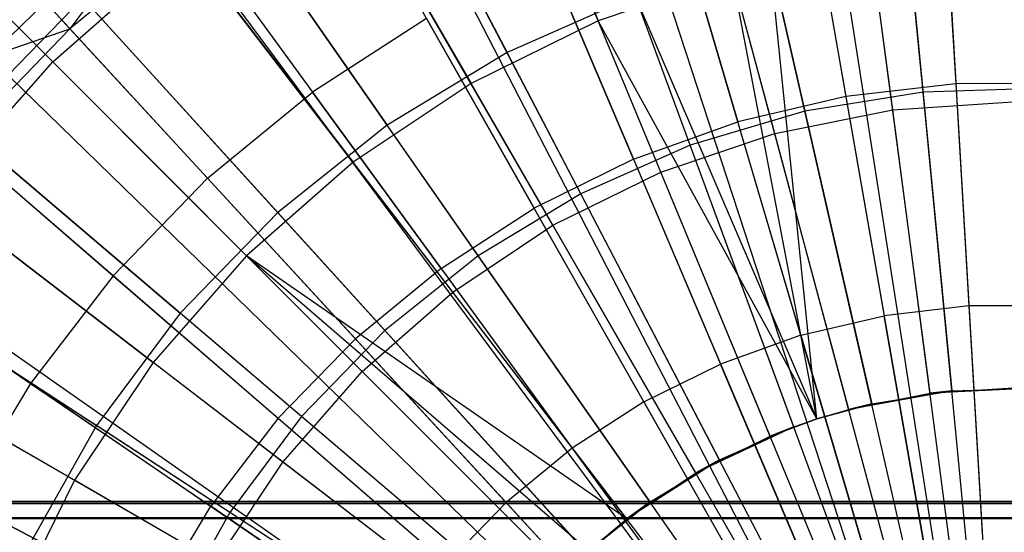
# Model space of a CAD drawing. Extents: x 0.2 to 40.1, y -6.7 to 6.7.
# Tile 501 of 516: x 37.075 to 37.686, y 3.712 to 4.03. Entities that reach past the tile are written whole.
import ezdxf

# ---------------------------------------------------------------- set-up
doc = ezdxf.new("R2010")
doc.units = 0
doc.header["$MEASUREMENT"] = 0
doc.layers.get('0').update_dxf_attribs({"color": 13, "linetype": 'CONTINUOUS'})

# ---------------------------------------------------------------- blocks, each defined once
blk = doc.blocks.new('SNOWBALL_XIV_PM3_STL')
at = {"color": 0}
for p, q in [((37.63936, 4.27371, 17.39542), (37.6809, 3.56824, 17.61196)), ((37.63936, 4.27371, 17.39542), (37.6809, 3.56824, 17.61196)), ((37.5549, 4.26465, 17.39542), (37.66382, 3.5664, 17.61196)), ((37.5549, 4.26465, 17.39542), (37.66382, 3.5664, 17.61196)), ((37.53889, 4.26201, 17.39542), (37.66058, 3.56587, 17.61196)), ((37.53889, 4.26201, 17.39542), (37.66058, 3.56587, 17.61196)), ((37.64067, 3.5612, 17.61196), (37.44042, 4.23893, 17.39542)), ((37.64067, 3.5612, 17.61196), (37.44042, 4.23893, 17.39542)), ((37.41626, 4.23142, 17.39542), (37.63578, 3.55968, 17.61196)), ((37.41626, 4.23142, 17.39542), (37.63578, 3.55968, 17.61196)), ((37.34522, 4.20478, 17.39542), (37.62141, 3.5543, 17.61196)), ((37.34522, 4.20478, 17.39542), (37.62141, 3.5543, 17.61196)), ((37.28476, 4.17638, 17.39542), (37.60919, 3.54855, 17.61196)), ((37.28476, 4.17638, 17.39542), (37.60919, 3.54855, 17.61196)), ((37.25453, 4.16, 17.39542), (37.60307, 3.54524, 17.61196)), ((37.25453, 4.16, 17.39542), (37.60307, 3.54524, 17.61196)), ((37.64809, 4.12544, 17.45998), (37.65604, 3.99038, 17.50945)), ((37.64809, 4.12544, 17.45998), (37.65604, 3.99038, 17.50945)), ((37.56447, 4.1157, 17.45998), (37.58777, 3.98243, 17.50945)), ((37.56447, 4.1157, 17.45998), (37.58777, 3.98243, 17.50945)), ((37.16954, 4.10518, 17.39542), (37.58589, 3.53415, 17.61196)), ((37.16954, 4.10518, 17.39542), (37.58589, 3.53415, 17.61196)), ((37.16379, 4.10095, 17.39542), (37.10658, 4.02449, 17.40591)), ((37.16379, 4.10095, 17.39542), (37.10658, 4.02449, 17.40591)), ((37.16379, 4.10095, 17.39542), (37.58473, 3.5333, 17.61196)), ((37.16379, 4.10095, 17.39542), (37.58473, 3.5333, 17.61196)), ((37.4825, 4.0965, 17.45998), (37.52084, 3.96675, 17.50945)), ((37.4825, 4.0965, 17.45998), (37.52084, 3.96675, 17.50945)), ((37.18278, 4.08701, 17.40591), (37.10658, 4.02449, 17.40591)), ((37.18278, 4.08701, 17.40591), (37.10658, 4.02449, 17.40591)), ((37.18278, 4.08701, 17.40591), (37.25704, 3.98517, 17.45998)), ((37.18278, 4.08701, 17.40591), (37.25704, 3.98517, 17.45998)), ((37.45614, 3.94354, 17.50945), (37.40326, 4.06807, 17.45998)), ((37.45614, 3.94354, 17.50945), (37.40326, 4.06807, 17.45998)), ((37.09135, 4.04102, 17.39542), (37.05648, 4.0071, 17.39542)), ((37.09135, 4.04102, 17.39542), (37.05648, 4.0071, 17.39542)), ((37.09135, 4.04102, 17.39542), (37.10658, 4.02449, 17.40591)), ((37.09135, 4.04102, 17.39542), (37.10658, 4.02449, 17.40591)), ((37.09135, 4.04102, 17.39542), (37.57008, 3.52118, 17.61196)), ((37.09135, 4.04102, 17.39542), (37.57008, 3.52118, 17.61196)), ((37.32778, 4.0308, 17.45998), (37.25704, 3.98517, 17.45998)), ((37.32778, 4.0308, 17.45998), (37.25704, 3.98517, 17.45998)), ((37.32778, 4.0308, 17.45998), (37.39451, 3.91311, 17.50945)), ((37.32778, 4.0308, 17.45998), (37.39451, 3.91311, 17.50945)), ((37.038, 3.95368, 17.40591), (37.10658, 4.02449, 17.40591)), ((37.038, 3.95368, 17.40591), (37.10658, 4.02449, 17.40591)), ((37.05648, 4.0071, 17.39542), (37.10658, 4.02449, 17.40591)), ((37.05648, 4.0071, 17.39542), (37.10658, 4.02449, 17.40591)), ((37.19196, 3.93177, 17.45998), (37.10658, 4.02449, 17.40591)), ((37.19196, 3.93177, 17.45998), (37.10658, 4.02449, 17.40591)), ((37.05648, 4.0071, 17.39542), (37.56303, 3.51432, 17.61196)), ((37.05648, 4.0071, 17.39542), (37.56303, 3.51432, 17.61196)), ((37.65604, 3.99038, 17.50945), (37.58777, 3.98243, 17.50945)), ((37.65604, 3.99038, 17.50945), (37.58777, 3.98243, 17.50945)), ((37.72478, 3.9905, 17.50945), (37.65604, 3.99038, 17.50945)), ((37.72478, 3.9905, 17.50945), (37.65604, 3.99038, 17.50945)), ((37.65604, 3.99038, 17.50945), (37.66416, 3.85256, 17.55129)), ((37.65604, 3.99038, 17.50945), (37.66416, 3.85256, 17.55129)), ((37.19196, 3.93177, 17.45998), (37.25704, 3.98517, 17.45998)), ((37.19196, 3.93177, 17.45998), (37.25704, 3.98517, 17.45998)), ((37.33675, 3.87585, 17.50945), (37.25704, 3.98517, 17.45998)), ((37.33675, 3.87585, 17.50945), (37.25704, 3.98517, 17.45998)), ((37.58777, 3.98243, 17.50945), (37.52084, 3.96675, 17.50945)), ((37.58777, 3.98243, 17.50945), (37.52084, 3.96675, 17.50945)), ((37.58777, 3.98243, 17.50945), (37.61154, 3.84644, 17.55129)), ((37.58777, 3.98243, 17.50945), (37.61154, 3.84644, 17.55129)), ((37.02098, 3.96837, 17.39542), (37.55585, 3.50649, 17.61196)), ((37.02098, 3.96837, 17.39542), (37.55585, 3.50649, 17.61196)), ((37.45614, 3.94354, 17.50945), (37.52084, 3.96675, 17.50945)), ((37.45614, 3.94354, 17.50945), (37.52084, 3.96675, 17.50945)), ((37.55996, 3.83435, 17.55129), (37.52084, 3.96675, 17.50945)), ((37.55996, 3.83435, 17.55129), (37.52084, 3.96675, 17.50945)), ((37.038, 3.95368, 17.40591), (37.13339, 3.8713, 17.45998)), ((37.038, 3.95368, 17.40591), (37.13339, 3.8713, 17.45998)), ((37.45614, 3.94354, 17.50945), (37.39451, 3.91311, 17.50945)), ((37.45614, 3.94354, 17.50945), (37.39451, 3.91311, 17.50945)), ((37.45614, 3.94354, 17.50945), (37.5101, 3.81646, 17.55129)), ((37.45614, 3.94354, 17.50945), (37.5101, 3.81646, 17.55129)), ((37.19196, 3.93177, 17.45998), (37.13339, 3.8713, 17.45998)), ((37.19196, 3.93177, 17.45998), (37.13339, 3.8713, 17.45998)), ((37.19196, 3.93177, 17.45998), (37.28361, 3.83225, 17.50945)), ((37.19196, 3.93177, 17.45998), (37.28361, 3.83225, 17.50945)), ((37.33675, 3.87585, 17.50945), (37.39451, 3.91311, 17.50945)), ((37.33675, 3.87585, 17.50945), (37.39451, 3.91311, 17.50945)), ((37.4626, 3.79301, 17.55129), (37.39451, 3.91311, 17.50945)), ((37.4626, 3.79301, 17.55129), (37.39451, 3.91311, 17.50945)), ((36.96562, 3.89725, 17.39542), (37.54465, 3.49211, 17.61196)), ((36.96562, 3.89725, 17.39542), (37.54465, 3.49211, 17.61196)), ((36.95936, 3.88817, 17.39542), (37.54339, 3.49027, 17.61196)), ((36.95936, 3.88817, 17.39542), (37.54339, 3.49027, 17.61196)), ((36.97793, 3.87551, 17.40591), (37.0821, 3.80455, 17.45998)), ((36.97793, 3.87551, 17.40591), (37.0821, 3.80455, 17.45998)), ((37.33675, 3.87585, 17.50945), (37.28361, 3.83225, 17.50945)), ((37.33675, 3.87585, 17.50945), (37.28361, 3.83225, 17.50945)), ((37.33675, 3.87585, 17.50945), (37.41809, 3.7643, 17.55129)), ((37.33675, 3.87585, 17.50945), (37.41809, 3.7643, 17.55129)), ((37.13339, 3.8713, 17.45998), (37.0821, 3.80455, 17.45998)), ((37.13339, 3.8713, 17.45998), (37.0821, 3.80455, 17.45998)), ((37.13339, 3.8713, 17.45998), (37.23579, 3.78288, 17.50945)), ((37.13339, 3.8713, 17.45998), (37.23579, 3.78288, 17.50945)), ((37.66416, 3.85256, 17.55129), (37.61154, 3.84644, 17.55129)), ((37.66416, 3.85256, 17.55129), (37.61154, 3.84644, 17.55129)), ((37.71713, 3.85265, 17.55129), (37.66416, 3.85256, 17.55129)), ((37.71713, 3.85265, 17.55129), (37.66416, 3.85256, 17.55129)), ((37.66416, 3.85256, 17.55129), (37.67245, 3.71174, 17.5855)), ((37.66416, 3.85256, 17.55129), (37.67245, 3.71174, 17.5855)), ((37.55996, 3.83435, 17.55129), (37.61154, 3.84644, 17.55129)), ((37.55996, 3.83435, 17.55129), (37.61154, 3.84644, 17.55129)), ((37.63583, 3.70748, 17.5855), (37.61154, 3.84644, 17.55129)), ((37.63583, 3.70748, 17.5855), (37.61154, 3.84644, 17.55129)), ((37.28361, 3.83225, 17.50945), (37.23579, 3.78288, 17.50945)), ((37.28361, 3.83225, 17.50945), (37.23579, 3.78288, 17.50945)), ((37.28361, 3.83225, 17.50945), (37.37713, 3.73069, 17.55129)), ((37.28361, 3.83225, 17.50945), (37.37713, 3.73069, 17.55129)), ((37.55996, 3.83435, 17.55129), (37.5101, 3.81646, 17.55129)), ((37.55996, 3.83435, 17.55129), (37.5101, 3.81646, 17.55129)), ((37.55996, 3.83435, 17.55129), (37.59993, 3.69907, 17.5855)), ((37.55996, 3.83435, 17.55129), (37.59993, 3.69907, 17.5855)), ((37.4626, 3.79301, 17.55129), (37.5101, 3.81646, 17.55129)), ((37.4626, 3.79301, 17.55129), (37.5101, 3.81646, 17.55129)), ((37.56523, 3.68662, 17.5855), (37.5101, 3.81646, 17.55129)), ((37.56523, 3.68662, 17.5855), (37.5101, 3.81646, 17.55129)), ((36.90727, 3.80147, 17.39542), (37.53285, 3.47274, 17.61196)), ((36.90727, 3.80147, 17.39542), (37.53285, 3.47274, 17.61196)), ((37.0821, 3.80455, 17.45998), (37.03875, 3.73238, 17.45998)), ((37.0821, 3.80455, 17.45998), (37.03875, 3.73238, 17.45998)), ((37.0821, 3.80455, 17.45998), (37.19391, 3.72837, 17.50945)), ((37.0821, 3.80455, 17.45998), (37.19391, 3.72837, 17.50945)), ((37.4626, 3.79301, 17.55129), (37.41809, 3.7643, 17.55129)), ((37.4626, 3.79301, 17.55129), (37.41809, 3.7643, 17.55129)), ((37.4626, 3.79301, 17.55129), (37.53217, 3.6703, 17.5855)), ((37.4626, 3.79301, 17.55129), (37.53217, 3.6703, 17.5855)), ((37.23579, 3.78288, 17.50945), (37.19391, 3.72837, 17.50945)), ((37.23579, 3.78288, 17.50945), (37.19391, 3.72837, 17.50945)), ((37.23579, 3.78288, 17.50945), (37.34028, 3.69264, 17.55129)), ((37.23579, 3.78288, 17.50945), (37.34028, 3.69264, 17.55129)), ((37.41809, 3.7643, 17.55129), (37.37713, 3.73069, 17.55129)), ((37.41809, 3.7643, 17.55129), (37.37713, 3.73069, 17.55129)), ((37.41809, 3.7643, 17.55129), (37.50119, 3.65031, 17.5855)), ((37.41809, 3.7643, 17.55129), (37.50119, 3.65031, 17.5855)), ((37.15851, 3.66945, 17.50945), (37.03875, 3.73238, 17.45998)), ((37.15851, 3.66945, 17.50945), (37.03875, 3.73238, 17.45998)), ((39.42879, 3.73129, 51.61956), (0.85168, 3.73129, 51.61956)), ((0.85168, 3.73129, 51.61956), (39.42499, 3.73025, 51.63235)), ((0.85168, 3.73129, 51.61956), (39.42499, 3.73025, 51.63235)), ((0.85168, 3.73129, 50.9109), (39.42879, 3.73129, 50.9109)), ((0.85168, 3.73129, 50.9109), (39.42879, 3.73129, 50.9109)), ((39.42879, 3.73129, 51.61956), (0.85168, 3.73129, 51.61956)), ((0.85988, 3.72647, 51.6467), (39.42499, 3.73025, 51.63235)), ((0.85988, 3.72647, 51.6467), (39.42499, 3.73025, 51.63235)), ((0.85988, 3.72647, 51.6467), (39.4168, 3.72107, 51.65835)), ((0.85988, 3.72647, 51.6467), (39.4168, 3.72107, 51.65835)), ((37.15851, 3.66945, 17.50945), (37.19391, 3.72837, 17.50945)), ((37.15851, 3.66945, 17.50945), (37.19391, 3.72837, 17.50945)), ((37.308, 3.65064, 17.55129), (37.19391, 3.72837, 17.50945)), ((37.308, 3.65064, 17.55129), (37.19391, 3.72837, 17.50945)), ((37.37713, 3.73069, 17.55129), (37.34028, 3.69264, 17.55129)), ((37.37713, 3.73069, 17.55129), (37.34028, 3.69264, 17.55129)), ((37.37713, 3.73069, 17.55129), (37.47269, 3.62693, 17.5855)), ((37.37713, 3.73069, 17.55129), (37.47269, 3.62693, 17.5855)), ((0.86808, 3.71258, 51.67051), (39.4168, 3.72107, 51.65835)), ((0.86808, 3.71258, 51.67051), (39.4168, 3.72107, 51.65835))]:
    blk.add_line(p, q, dxfattribs=at)
blk = doc.blocks.new('GRUPUJ_1')
at = {"color": 0}
for p, q in [((37.126, 10.93533, 16.73693), (37.22803, 10.68903, 16.85159)), ((37.126, 10.93533, 16.73693), (37.22803, 10.68903, 16.85159)), ((37.42961, 10.64487, 12.37717), (37.40285, 10.92221, 12.46637)), ((37.42961, 10.64487, 12.37717), (37.40285, 10.92221, 12.46637)), ((37.04457, 10.91274, 16.82873), (37.17153, 10.66937, 16.92993)), ((37.04457, 10.91274, 16.82873), (37.17153, 10.66937, 16.92993)), ((37.3563, 10.63302, 12.37717), (37.2943, 10.90466, 12.46637)), ((37.3563, 10.63302, 12.37717), (37.2943, 10.90466, 12.46637)), ((37.41076, 10.63382, 12.44383), (37.37532, 10.90309, 12.5461)), ((37.41076, 10.63382, 12.44383), (37.37532, 10.90309, 12.5461)), ((37.01587, 10.88102, 16.73693), (37.14917, 10.65014, 16.85159)), ((37.01587, 10.88102, 16.73693), (37.14917, 10.65014, 16.85159)), ((37.33755, 10.61926, 12.44383), (37.26726, 10.88159, 12.5461)), ((37.33755, 10.61926, 12.44383), (37.26726, 10.88159, 12.5461)), ((37.28511, 10.61189, 12.37717), (37.18888, 10.87337, 12.46637)), ((37.28511, 10.61189, 12.37717), (37.18888, 10.87337, 12.46637)), ((36.94016, 10.84946, 16.82873), (37.09721, 10.62432, 16.92993)), ((36.94016, 10.84946, 16.82873), (37.09721, 10.62432, 16.92993)), ((36.88968, 10.6636, 12.5461), (36.70815, 10.84513, 12.68143)), ((36.88968, 10.6636, 12.5461), (36.70815, 10.84513, 12.68143)), ((37.26687, 10.59526, 12.44383), (37.16293, 10.84618, 12.5461)), ((37.26687, 10.59526, 12.44383), (37.16293, 10.84618, 12.5461)), ((37.21721, 10.58183, 12.37717), (37.08833, 10.82886, 12.46637)), ((37.21721, 10.58183, 12.37717), (37.08833, 10.82886, 12.46637)), ((36.91377, 10.8128, 16.73693), (37.07606, 10.6013, 16.85159)), ((36.91377, 10.8128, 16.73693), (37.07606, 10.6013, 16.85159)), ((37.19992, 10.56225, 12.44383), (37.06412, 10.79745, 12.5461)), ((37.19992, 10.56225, 12.44383), (37.06412, 10.79745, 12.5461)), ((36.84471, 10.77334, 16.82873), (37.02926, 10.57013, 16.92993)), ((36.84471, 10.77334, 16.82873), (37.02926, 10.57013, 16.92993)), ((37.1537, 10.54333, 12.37717), (36.9943, 10.77186, 12.46637)), ((37.1537, 10.54333, 12.37717), (36.9943, 10.77186, 12.46637)), ((37.42012, 10.74315, 16.92993), (37.44748, 10.45957, 16.99641)), ((37.42012, 10.74315, 16.92993), (37.44748, 10.45957, 16.99641)), ((36.82145, 10.73184, 16.73693), (37.00996, 10.54332, 16.85159)), ((36.82145, 10.73184, 16.73693), (37.00996, 10.54332, 16.85159)), ((36.88968, 10.6636, 12.5461), (36.97252, 10.73624, 12.5461)), ((36.88968, 10.6636, 12.5461), (36.97252, 10.73624, 12.5461)), ((37.13785, 10.52078, 12.44383), (36.97252, 10.73624, 12.5461)), ((37.13785, 10.52078, 12.44383), (36.97252, 10.73624, 12.5461)), ((37.43391, 10.45802, 16.9321), (37.39752, 10.73445, 16.85159)), ((37.43391, 10.45802, 16.9321), (37.39752, 10.73445, 16.85159)), ((37.33433, 10.72928, 16.92993), (37.39772, 10.45152, 16.99641)), ((37.3637, 10.44213, 16.99641), (37.33433, 10.72928, 16.92993)), ((37.33433, 10.72928, 16.92993), (37.39772, 10.45152, 16.99641)), ((37.3637, 10.44213, 16.99641), (37.33433, 10.72928, 16.92993)), ((37.31128, 10.71729, 16.85159), (37.22803, 10.68903, 16.85159)), ((37.31128, 10.71729, 16.85159), (37.22803, 10.68903, 16.85159)), ((37.3637, 10.44213, 16.9321), (37.31128, 10.71729, 16.85159)), ((37.38345, 10.44798, 16.9321), (37.31128, 10.71729, 16.85159)), ((37.38345, 10.44798, 16.9321), (37.31128, 10.71729, 16.85159)), ((37.3637, 10.44213, 16.9321), (37.31128, 10.71729, 16.85159)), ((36.90832, 10.7033, 12.46637), (36.83182, 10.6243, 12.46637)), ((36.90832, 10.7033, 12.46637), (36.83182, 10.6243, 12.46637)), ((37.09565, 10.49703, 12.37717), (36.90832, 10.7033, 12.46637)), ((37.09565, 10.49703, 12.37717), (36.90832, 10.7033, 12.46637)), ((37.25101, 10.70455, 16.92993), (37.17153, 10.66937, 16.92993)), ((37.25101, 10.70455, 16.92993), (37.17153, 10.66937, 16.92993)), ((37.3637, 10.44213, 16.99641), (37.25101, 10.70455, 16.92993)), ((37.3494, 10.43718, 16.99641), (37.25101, 10.70455, 16.92993)), ((37.3637, 10.44213, 16.99641), (37.25101, 10.70455, 16.92993)), ((37.3494, 10.43718, 16.99641), (37.25101, 10.70455, 16.92993)), ((37.22803, 10.68903, 16.85159), (37.14917, 10.65014, 16.85159)), ((37.22803, 10.68903, 16.85159), (37.14917, 10.65014, 16.85159)), ((37.3637, 10.44213, 16.9321), (37.22803, 10.68903, 16.85159)), ((37.3637, 10.44213, 16.9321), (37.22803, 10.68903, 16.85159)), ((37.33472, 10.43144, 16.9321), (37.22803, 10.68903, 16.85159)), ((37.33472, 10.43144, 16.9321), (37.22803, 10.68903, 16.85159)), ((36.75978, 10.68564, 16.82873), (36.9688, 10.5077, 16.92993)), ((36.75978, 10.68564, 16.82873), (36.9688, 10.5077, 16.92993)), ((37.17153, 10.66937, 16.92993), (37.09721, 10.62432, 16.92993)), ((37.17153, 10.66937, 16.92993), (37.09721, 10.62432, 16.92993)), ((37.30331, 10.41678, 16.99641), (37.17153, 10.66937, 16.92993)), ((37.30331, 10.41678, 16.99641), (37.17153, 10.66937, 16.92993)), ((36.81704, 10.58077, 12.5461), (36.88968, 10.6636, 12.5461)), ((36.81704, 10.58077, 12.5461), (36.88968, 10.6636, 12.5461)), ((37.08173, 10.47156, 12.44383), (36.88968, 10.6636, 12.5461)), ((37.08173, 10.47156, 12.44383), (36.88968, 10.6636, 12.5461)), ((37.14917, 10.65014, 16.85159), (37.07606, 10.6013, 16.85159)), ((37.14917, 10.65014, 16.85159), (37.07606, 10.6013, 16.85159)), ((37.28858, 10.40869, 16.9321), (37.14917, 10.65014, 16.85159)), ((37.28858, 10.40869, 16.9321), (37.14917, 10.65014, 16.85159)), ((37.50383, 10.64725, 12.37717), (37.42961, 10.64487, 12.37717)), ((37.50383, 10.64725, 12.37717), (37.42961, 10.64487, 12.37717)), ((37.42961, 10.64487, 12.37717), (37.3563, 10.63302, 12.37717)), ((37.42961, 10.64487, 12.37717), (37.3563, 10.63302, 12.37717)), ((37.45721, 10.35868, 12.3231), (37.42961, 10.64487, 12.37717)), ((37.45721, 10.35868, 12.3231), (37.42961, 10.64487, 12.37717)), ((36.74048, 10.63951, 16.73693), (36.95199, 10.47722, 16.85159)), ((36.74048, 10.63951, 16.73693), (36.95199, 10.47722, 16.85159)), ((37.33755, 10.61926, 12.44383), (37.41076, 10.63382, 12.44383)), ((37.33755, 10.61926, 12.44383), (37.41076, 10.63382, 12.44383)), ((37.41076, 10.63382, 12.44383), (37.48525, 10.6387, 12.44383)), ((37.41076, 10.63382, 12.44383), (37.48525, 10.6387, 12.44383)), ((37.4476, 10.35401, 12.37624), (37.41076, 10.63382, 12.44383)), ((37.4476, 10.35401, 12.37624), (37.41076, 10.63382, 12.44383)), ((37.3563, 10.63302, 12.37717), (37.28511, 10.61189, 12.37717)), ((37.3563, 10.63302, 12.37717), (37.28511, 10.61189, 12.37717)), ((37.42028, 10.35271, 12.3231), (37.3563, 10.63302, 12.37717)), ((37.42028, 10.35271, 12.3231), (37.3563, 10.63302, 12.37717)), ((37.04398, 10.44369, 12.37717), (36.83182, 10.6243, 12.46637)), ((37.04398, 10.44369, 12.37717), (36.83182, 10.6243, 12.46637)), ((37.09721, 10.62432, 16.92993), (37.02926, 10.57013, 16.92993)), ((37.09721, 10.62432, 16.92993), (37.02926, 10.57013, 16.92993)), ((37.26021, 10.39065, 16.99641), (37.09721, 10.62432, 16.92993)), ((37.26021, 10.39065, 16.99641), (37.09721, 10.62432, 16.92993)), ((37.26687, 10.59526, 12.44383), (37.33755, 10.61926, 12.44383)), ((37.26687, 10.59526, 12.44383), (37.33755, 10.61926, 12.44383)), ((37.4106, 10.34665, 12.37624), (37.33755, 10.61926, 12.44383)), ((37.4106, 10.34665, 12.37624), (37.33755, 10.61926, 12.44383)), ((37.28511, 10.61189, 12.37717), (37.21721, 10.58183, 12.37717)), ((37.28511, 10.61189, 12.37717), (37.21721, 10.58183, 12.37717)), ((37.38441, 10.34206, 12.3231), (37.28511, 10.61189, 12.37717)), ((37.38441, 10.34206, 12.3231), (37.28511, 10.61189, 12.37717)), ((37.07606, 10.6013, 16.85159), (37.00996, 10.54332, 16.85159)), ((37.07606, 10.6013, 16.85159), (37.00996, 10.54332, 16.85159)), ((37.24579, 10.3801, 16.9321), (37.07606, 10.6013, 16.85159)), ((37.24579, 10.3801, 16.9321), (37.07606, 10.6013, 16.85159)), ((37.19992, 10.56225, 12.44383), (37.26687, 10.59526, 12.44383)), ((37.19992, 10.56225, 12.44383), (37.26687, 10.59526, 12.44383)), ((37.37487, 10.33452, 12.37624), (37.26687, 10.59526, 12.44383)), ((37.37487, 10.33452, 12.37624), (37.26687, 10.59526, 12.44383)), ((36.68676, 10.58779, 16.82873), (36.91682, 10.43804, 16.92993)), ((36.68676, 10.58779, 16.82873), (36.91682, 10.43804, 16.92993)), ((37.03251, 10.41543, 12.44383), (36.81704, 10.58077, 12.5461)), ((37.03251, 10.41543, 12.44383), (36.81704, 10.58077, 12.5461)), ((37.21721, 10.58183, 12.37717), (37.1537, 10.54333, 12.37717)), ((37.21721, 10.58183, 12.37717), (37.1537, 10.54333, 12.37717)), ((37.35019, 10.32692, 12.3231), (37.21721, 10.58183, 12.37717)), ((37.35019, 10.32692, 12.3231), (37.21721, 10.58183, 12.37717)), ((37.02926, 10.57013, 16.92993), (36.9688, 10.5077, 16.92993)), ((37.02926, 10.57013, 16.92993), (36.9688, 10.5077, 16.92993)), ((37.2208, 10.35922, 16.99641), (37.02926, 10.57013, 16.92993)), ((37.2208, 10.35922, 16.99641), (37.02926, 10.57013, 16.92993)), ((37.13785, 10.52078, 12.44383), (37.19992, 10.56225, 12.44383)), ((37.13785, 10.52078, 12.44383), (37.19992, 10.56225, 12.44383)), ((37.34103, 10.31784, 12.37624), (37.19992, 10.56225, 12.44383)), ((37.34103, 10.31784, 12.37624), (37.19992, 10.56225, 12.44383)), ((37.00996, 10.54332, 16.85159), (36.95199, 10.47722, 16.85159)), ((37.00996, 10.54332, 16.85159), (36.95199, 10.47722, 16.85159)), ((37.00996, 10.54332, 16.85159), (37.20711, 10.34617, 16.9321)), ((37.24579, 10.3801, 16.9321), (37.00996, 10.54332, 16.85159)), ((37.22205, 10.36035, 16.9321), (37.00996, 10.54332, 16.85159)), ((37.00996, 10.54332, 16.85159), (37.20711, 10.34617, 16.9321)), ((37.24579, 10.3801, 16.9321), (37.00996, 10.54332, 16.85159)), ((37.22205, 10.36035, 16.9321), (37.00996, 10.54332, 16.85159)), ((37.1537, 10.54333, 12.37717), (37.09565, 10.49703, 12.37717)), ((37.1537, 10.54333, 12.37717), (37.09565, 10.49703, 12.37717)), ((37.3182, 10.30752, 12.3231), (37.1537, 10.54333, 12.37717)), ((37.3182, 10.30752, 12.3231), (37.1537, 10.54333, 12.37717)), ((36.67226, 10.53741, 16.73693), (36.90314, 10.40411, 16.85159)), ((36.67226, 10.53741, 16.73693), (36.90314, 10.40411, 16.85159)), ((36.99957, 10.38418, 12.37717), (36.76605, 10.53618, 12.46637)), ((36.99957, 10.38418, 12.37717), (36.76605, 10.53618, 12.46637)), ((37.08173, 10.47156, 12.44383), (37.13785, 10.52078, 12.44383)), ((37.08173, 10.47156, 12.44383), (37.13785, 10.52078, 12.44383)), ((37.30966, 10.29687, 12.37624), (37.13785, 10.52078, 12.44383)), ((37.30966, 10.29687, 12.37624), (37.13785, 10.52078, 12.44383)), ((36.9688, 10.5077, 16.92993), (36.91682, 10.43804, 16.92993)), ((36.9688, 10.5077, 16.92993), (36.91682, 10.43804, 16.92993)), ((37.18574, 10.32301, 16.99641), (36.9688, 10.5077, 16.92993)), ((37.18574, 10.32301, 16.99641), (36.9688, 10.5077, 16.92993)), ((37.09565, 10.49703, 12.37717), (37.04398, 10.44369, 12.37717)), ((37.09565, 10.49703, 12.37717), (37.04398, 10.44369, 12.37717)), ((37.28894, 10.28419, 12.3231), (37.09565, 10.49703, 12.37717)), ((37.28894, 10.28419, 12.3231), (37.09565, 10.49703, 12.37717)), ((36.99104, 10.35337, 12.44383), (36.75583, 10.48916, 12.5461)), ((36.99104, 10.35337, 12.44383), (36.75583, 10.48916, 12.5461)), ((36.95199, 10.47722, 16.85159), (36.90314, 10.40411, 16.85159)), ((36.95199, 10.47722, 16.85159), (36.90314, 10.40411, 16.85159)), ((37.17318, 10.30749, 16.9321), (36.95199, 10.47722, 16.85159)), ((37.17318, 10.30749, 16.9321), (36.95199, 10.47722, 16.85159)), ((37.03251, 10.41543, 12.44383), (37.08173, 10.47156, 12.44383)), ((37.03251, 10.41543, 12.44383), (37.08173, 10.47156, 12.44383)), ((37.28129, 10.272, 12.37624), (37.08173, 10.47156, 12.44383)), ((37.28129, 10.272, 12.37624), (37.08173, 10.47156, 12.44383)), ((37.44748, 10.45957, 16.99641), (37.38345, 10.44798, 16.9321)), ((37.44748, 10.45957, 16.99641), (37.38345, 10.44798, 16.9321)), ((37.38345, 10.44798, 16.9321), (37.43391, 10.45802, 16.9321)), ((37.38345, 10.44798, 16.9321), (37.43391, 10.45802, 16.9321)), ((37.39772, 10.45152, 16.99641), (37.44748, 10.45957, 16.99641)), ((37.39772, 10.45152, 16.99641), (37.44748, 10.45957, 16.99641)), ((37.43391, 10.45802, 16.9321), (37.48525, 10.46139, 16.9321)), ((37.43391, 10.45802, 16.9321), (37.48525, 10.46139, 16.9321)), ((37.49786, 10.46118, 16.99641), (37.43391, 10.45802, 16.9321)), ((37.49786, 10.46118, 16.99641), (37.43391, 10.45802, 16.9321)), ((37.44748, 10.45957, 16.99641), (37.43391, 10.45802, 16.9321)), ((37.44748, 10.45957, 16.99641), (37.43391, 10.45802, 16.9321)), ((37.44748, 10.45957, 16.99641), (37.49786, 10.46118, 16.99641)), ((37.44748, 10.45957, 16.99641), (37.49786, 10.46118, 16.99641)), ((37.3637, 10.44213, 16.99641), (37.39772, 10.45152, 16.99641)), ((37.39772, 10.45152, 16.99641), (37.3637, 10.44213, 16.9321)), ((37.39772, 10.45152, 16.99641), (37.3637, 10.44213, 16.9321)), ((37.3637, 10.44213, 16.99641), (37.39772, 10.45152, 16.99641)), ((37.39772, 10.45152, 16.99641), (37.38345, 10.44798, 16.9321)), ((37.39772, 10.45152, 16.99641), (37.38345, 10.44798, 16.9321)), ((37.3637, 10.44213, 16.9321), (37.38345, 10.44798, 16.9321)), ((37.3637, 10.44213, 16.9321), (37.38345, 10.44798, 16.9321)), ((37.04398, 10.44369, 12.37717), (36.99957, 10.38418, 12.37717)), ((37.04398, 10.44369, 12.37717), (36.99957, 10.38418, 12.37717)), ((37.26291, 10.25731, 12.3231), (37.04398, 10.44369, 12.37717)), ((37.26291, 10.25731, 12.3231), (37.04398, 10.44369, 12.37717)), ((37.33472, 10.43144, 16.9321), (37.3637, 10.44213, 16.9321)), ((37.3637, 10.44213, 16.99641), (37.33472, 10.43144, 16.9321)), ((37.33472, 10.43144, 16.9321), (37.3637, 10.44213, 16.9321)), ((37.3637, 10.44213, 16.99641), (37.33472, 10.43144, 16.9321)), ((37.3494, 10.43718, 16.99641), (37.3637, 10.44213, 16.99641)), ((37.3494, 10.43718, 16.99641), (37.3637, 10.44213, 16.99641)), ((37.3637, 10.44213, 16.99641), (37.3637, 10.44213, 16.9321)), ((37.3637, 10.44213, 16.99641), (37.3637, 10.44213, 16.9321)), ((36.91682, 10.43804, 16.92993), (36.87417, 10.36232, 16.92993)), ((36.91682, 10.43804, 16.92993), (36.87417, 10.36232, 16.92993)), ((37.15559, 10.28262, 16.99641), (36.91682, 10.43804, 16.92993)), ((37.15559, 10.28262, 16.99641), (36.91682, 10.43804, 16.92993)), ((37.3494, 10.43718, 16.99641), (37.28858, 10.40869, 16.9321)), ((37.3494, 10.43718, 16.99641), (37.28858, 10.40869, 16.9321)), ((37.30331, 10.41678, 16.99641), (37.3494, 10.43718, 16.99641)), ((37.30331, 10.41678, 16.99641), (37.3494, 10.43718, 16.99641)), ((37.3494, 10.43718, 16.99641), (37.33472, 10.43144, 16.9321)), ((37.3494, 10.43718, 16.99641), (37.33472, 10.43144, 16.9321)), ((37.28858, 10.40869, 16.9321), (37.33472, 10.43144, 16.9321)), ((37.28858, 10.40869, 16.9321), (37.33472, 10.43144, 16.9321)), ((36.99104, 10.35337, 12.44383), (37.03251, 10.41543, 12.44383)), ((36.99104, 10.35337, 12.44383), (37.03251, 10.41543, 12.44383)), ((37.25641, 10.24363, 12.37624), (37.03251, 10.41543, 12.44383)), ((37.25641, 10.24363, 12.37624), (37.03251, 10.41543, 12.44383)), ((37.30331, 10.41678, 16.99641), (37.24579, 10.3801, 16.9321)), ((37.30331, 10.41678, 16.99641), (37.24579, 10.3801, 16.9321)), ((37.26021, 10.39065, 16.99641), (37.30331, 10.41678, 16.99641)), ((37.26021, 10.39065, 16.99641), (37.30331, 10.41678, 16.99641)), ((37.30331, 10.41678, 16.99641), (37.28858, 10.40869, 16.9321)), ((37.30331, 10.41678, 16.99641), (37.28858, 10.40869, 16.9321)), ((37.24579, 10.3801, 16.9321), (37.28858, 10.40869, 16.9321)), ((37.24579, 10.3801, 16.9321), (37.28858, 10.40869, 16.9321)), ((36.90314, 10.40411, 16.85159), (36.86425, 10.32526, 16.85159)), ((36.90314, 10.40411, 16.85159), (36.86425, 10.32526, 16.85159)), ((37.1446, 10.26471, 16.9321), (36.90314, 10.40411, 16.85159)), ((37.1446, 10.26471, 16.9321), (36.90314, 10.40411, 16.85159)), ((37.2208, 10.35922, 16.99641), (37.26021, 10.39065, 16.99641)), ((37.2208, 10.35922, 16.99641), (37.26021, 10.39065, 16.99641)), ((37.26021, 10.39065, 16.99641), (37.22205, 10.36035, 16.9321)), ((37.26021, 10.39065, 16.99641), (37.22205, 10.36035, 16.9321)), ((37.26021, 10.39065, 16.99641), (37.24579, 10.3801, 16.9321)), ((37.26021, 10.39065, 16.99641), (37.24579, 10.3801, 16.9321)), ((36.99957, 10.38418, 12.37717), (36.96313, 10.31947, 12.37717)), ((36.99957, 10.38418, 12.37717), (36.96313, 10.31947, 12.37717)), ((37.24053, 10.22733, 12.3231), (36.99957, 10.38418, 12.37717)), ((37.24053, 10.22733, 12.3231), (36.99957, 10.38418, 12.37717)), ((37.22205, 10.36035, 16.9321), (37.24579, 10.3801, 16.9321)), ((37.22205, 10.36035, 16.9321), (37.24579, 10.3801, 16.9321))]:
    blk.add_line(p, q, dxfattribs=at)
blk.add_blockref('SNOWBALL_XIV_PM3_STL', (-0.20617, 6.65964, -0.51186), dxfattribs=at)

msp = doc.modelspace()

# ---------------------------------------------------------------- block references
at = {"color": 0}
msp.add_blockref('GRUPUJ_1', (0.20617, -6.65964, 0.51186), dxfattribs=at)

doc.saveas('drawing.dxf')
